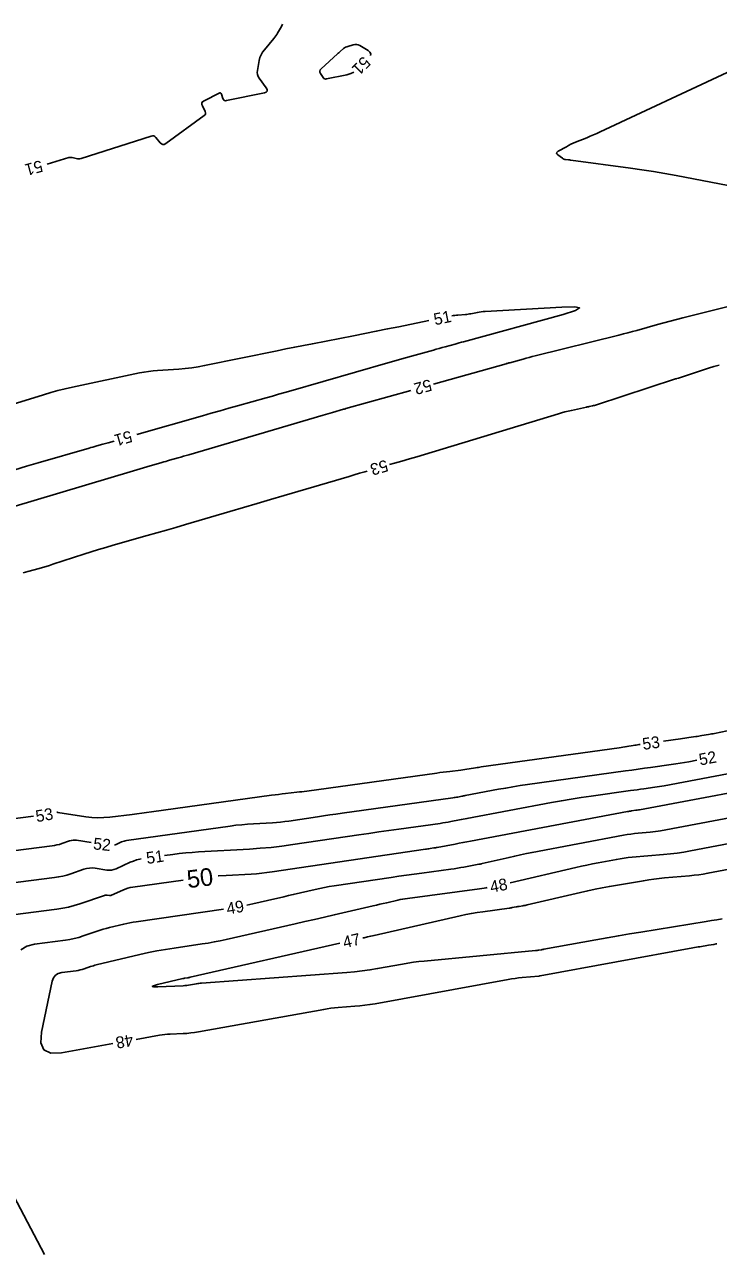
# Model space of a CAD drawing. Extents: x 2384780 to 2405861, y 547869 to 573706.
# Drawn here: x 2389578.5 to 2389696.3, y 552217.7 to 552426.6 of the extents above; entities that cross this region are included whole.
import ezdxf

# ---------------------------------------------------------------- set-up
doc = ezdxf.new("R2010")
doc.units = 0
doc.layers.add('Old_Level_60', color=7, linetype='Continuous')
doc.layers.add('Old_Level_61', color=7, linetype='Continuous')

msp = doc.modelspace()

# ---------------------------------------------------------------- linework, layer by layer
at = {"layer": 'Old_Level_60'}
for points in [[(2389622.2845, 552426.657), (2389622.094, 552426.2995), (2389621.43, 552425.14875), (2389621.2825, 552424.90575), (2389621.12475, 552424.67), (2389620.95675, 552424.4415), (2389620.77825, 552424.22025), (2389619.19025, 552422.338), (2389618.88225, 552421.9225), (2389618.635, 552421.47825), (2389618.44825, 552421.00525), (2389618.32225, 552420.50375), (2389618.0095, 552418.81825), (2389617.97825, 552418.46525), (2389618.01875, 552418.129), (2389618.1305, 552417.80925), (2389618.314, 552417.506), (2389619.5195, 552415.88425), (2389619.6925, 552415.56925), (2389619.695, 552415.319), (2389619.52675, 552415.134), (2389619.188, 552415.0135), (2389612.78725, 552413.68675), (2389612.572, 552413.67275), (2389612.39625, 552413.7275), (2389612.2605, 552413.85175), (2389612.16425, 552414.045), (2389611.91525, 552414.789), (2389611.84975, 552414.91875), (2389611.76025, 552414.98975), (2389611.6465, 552415.002), (2389611.50875, 552414.955), (2389608.95075, 552413.65125), (2389608.7165, 552413.48625), (2389608.59075, 552413.28575), (2389608.5735, 552413.04975), (2389608.66525, 552412.778), (2389609.142, 552411.83275), (2389609.2085, 552411.63875), (2389609.20375, 552411.462), (2389609.1275, 552411.30225), (2389608.98025, 552411.15975), (2389602.47975, 552406.4015), (2389602.20525, 552406.25475), (2389601.947, 552406.2285), (2389601.705, 552406.3225), (2389601.4795, 552406.537), (2389600.7695, 552407.4345), (2389600.607, 552407.5935), (2389600.42425, 552407.68575), (2389600.22125, 552407.7115), (2389599.99775, 552407.67025), (2389588.08, 552403.875), (2389587.8765, 552403.825), (2389587.67225, 552403.8045), (2389587.46725, 552403.81325), (2389587.26125, 552403.85125), (2389586.58675, 552404.02375), (2389586.4425, 552404.05075), (2389586.29875, 552404.0575), (2389586.1555, 552404.04425), (2389586.0125, 552404.011), (2389582.33225, 552402.896)], [(2389637.206, 552421.3565), (2389637.2515, 552421.645), (2389637.11775, 552421.9295), (2389636.8015, 552422.188), (2389635.38175, 552423.0435), (2389635.122, 552423.16775), (2389634.85475, 552423.232), (2389634.57975, 552423.23675), (2389634.29725, 552423.1815), (2389633.36175, 552422.90325), (2389633.1665, 552422.834), (2389632.9815, 552422.746), (2389632.807, 552422.63875), (2389632.64275, 552422.51275), (2389632.0845, 552422.03675), (2389631.96525, 552421.9345), (2389631.84675, 552421.831), (2389631.72925, 552421.72675), (2389631.6125, 552421.62175)], [(2389631.6125, 552421.62175), (2389628.81825, 552419.08625), (2389628.667, 552418.90525), (2389628.60075, 552418.714), (2389628.619, 552418.51225), (2389628.7225, 552418.30025), (2389629.1985, 552417.59075), (2389629.31025, 552417.4625), (2389629.44125, 552417.38175), (2389629.5915, 552417.34825), (2389629.761, 552417.36225), (2389633.20925, 552418.08775), (2389633.84925, 552418.27275), (2389634.4095, 552418.53425)], [(2389697.778, 552418.458), (2389676.229, 552408.394), (2389675.66, 552408.13275), (2389675.088, 552407.87875), (2389674.51275, 552407.632), (2389673.9345, 552407.39275), (2389672.03975, 552406.6225), (2389671.63675, 552406.4515), (2389671.23925, 552406.2685), (2389670.8475, 552406.07375), (2389670.46175, 552405.86675), (2389669.06325, 552405.09025), (2389668.88, 552404.95225), (2389668.81175, 552404.80625), (2389668.8585, 552404.65175), (2389669.0205, 552404.48925), (2389669.808, 552403.89175), (2389669.93025, 552403.811), (2389670.05975, 552403.74925), (2389670.19675, 552403.706), (2389670.341, 552403.68125), (2389670.82425, 552403.6315), (2389670.92775, 552403.6205), (2389671.03125, 552403.6085), (2389671.1345, 552403.59575), (2389671.23775, 552403.58225), (2389681.35225, 552402.20625), (2389683.2965, 552401.929), (2389685.23675, 552401.62675), (2389687.17275, 552401.29975), (2389689.105, 552400.94775), (2389697.93525, 552399.28075)], [(2389709.7125, 552381.68275), (2389690.256, 552376.7925), (2389689.17325, 552376.51675), (2389688.0925, 552376.2335), (2389687.0135, 552375.94325), (2389685.9365, 552375.646), (2389682.42125, 552374.66275), (2389681.66725, 552374.455), (2389680.912, 552374.25275), (2389680.155, 552374.05625), (2389679.3965, 552373.86525), (2389665.17925, 552370.34325), (2389664.663, 552370.2135), (2389664.14775, 552370.08075), (2389663.63325, 552369.94475), (2389663.11975, 552369.8055), (2389660.8505, 552369.1825), (2389660.7875, 552369.16525), (2389660.72475, 552369.148), (2389660.66175, 552369.1305), (2389660.599, 552369.11325), (2389660.3935, 552369.057), (2389660.3495, 552369.04475), (2389660.3055, 552369.03275), (2389660.26175, 552369.0205), (2389660.21775, 552369.008), (2389647.9045, 552365.54875)], [(2389597.5155, 552356.97175), (2389608.69525, 552360.17725), (2389610.18275, 552360.6025), (2389611.67075, 552361.0255), (2389613.1595, 552361.4465), (2389614.64875, 552361.86525), (2389619.515, 552363.22925), (2389620.5575, 552363.5225), (2389621.5995, 552363.81725), (2389622.641, 552364.114), (2389623.68225, 552364.41225), (2389640.14625, 552369.146), (2389641.15475, 552369.435), (2389642.1635, 552369.72275), (2389643.17275, 552370.00875), (2389644.1825, 552370.29325), (2389647.88125, 552371.33225), (2389648.3885, 552371.4745), (2389648.896, 552371.61575), (2389649.4035, 552371.75625), (2389649.91125, 552371.89625), (2389651.57075, 552372.35175), (2389651.92625, 552372.4495), (2389652.28175, 552372.547), (2389652.63725, 552372.64475), (2389652.99275, 552372.74225), (2389669.9145, 552377.38825), (2389672.029, 552378.049), (2389672.7005, 552378.474), (2389671.92875, 552378.663), (2389669.714, 552378.6165), (2389656.684, 552377.886), (2389656.34825, 552377.86125), (2389656.014, 552377.82425), (2389655.68125, 552377.77525), (2389655.35025, 552377.714), (2389654.271, 552377.49475), (2389654.03925, 552377.4515), (2389653.8065, 552377.416), (2389653.57275, 552377.388), (2389653.33775, 552377.3675), (2389652.0645, 552377.277), (2389651.792, 552377.25325), (2389651.521, 552377.2205), (2389651.25125, 552377.179), (2389651.0345, 552377.13825)], [(2389647.1155, 552376.337), (2389642.0275, 552375.29575), (2389640.108, 552374.9055), (2389638.1875, 552374.52025), (2389636.266, 552374.14025), (2389634.3435, 552373.76525), (2389627.3535, 552372.41175), (2389625.856, 552372.1195), (2389624.3595, 552371.823), (2389622.86375, 552371.52225), (2389621.36875, 552371.21725), (2389609.035, 552368.6825), (2389607.9495, 552368.47875), (2389606.859, 552368.31275), (2389605.7635, 552368.1845), (2389604.66275, 552368.09425), (2389601.05875, 552367.8605), (2389600.28825, 552367.79675), (2389599.52175, 552367.70525), (2389598.759, 552367.586), (2389598, 552367.43925), (2389586.612, 552365.024), (2389585.372, 552364.746), (2389584.1395, 552364.44), (2389582.91425, 552364.1055), (2389581.69625, 552363.743), (2389576.37525, 552362.09175)], [(2389696.43425, 552368.7715), (2389695.5265, 552368.51825), (2389694.62425, 552368.2475), (2389693.72675, 552367.95925), (2389689.68, 552366.61625), (2389689.61525, 552366.59525), (2389689.55, 552366.575), (2389689.4845, 552366.556), (2389689.41875, 552366.538), (2389689.2035, 552366.48025), (2389689.1575, 552366.46775), (2389689.11175, 552366.4545), (2389689.066, 552366.4405), (2389689.0205, 552366.426), (2389675.55375, 552362.02675), (2389675.3925, 552361.9765), (2389675.23025, 552361.93025), (2389675.067, 552361.88825), (2389674.9025, 552361.8505), (2389674.36325, 552361.73375), (2389674.24775, 552361.70875), (2389674.13225, 552361.68375), (2389674.01675, 552361.65875), (2389673.901, 552361.63375), (2389671.309, 552361.07275), (2389670.755, 552360.947), (2389670.20375, 552360.81), (2389669.6555, 552360.66175), (2389669.11025, 552360.50225), (2389646.364, 552353.597), (2389645.09725, 552353.21525), (2389643.829, 552352.8385), (2389642.5595, 552352.46675), (2389641.28825, 552352.1), (2389640.46425, 552351.864)], [(2389644.0535, 552364.467), (2389633.045, 552361.37425), (2389633.00625, 552361.36325), (2389632.96725, 552361.35225), (2389632.9285, 552361.34125), (2389632.88975, 552361.33), (2389632.763, 552361.2935), (2389632.73575, 552361.28575), (2389632.7085, 552361.278), (2389632.6815, 552361.27025), (2389632.65425, 552361.26275), (2389630.7745, 552360.73575), (2389630.37175, 552360.62225), (2389629.9695, 552360.50725), (2389629.56775, 552360.391), (2389629.16625, 552360.27325), (2389606.356, 552353.54825), (2389605.905, 552353.416), (2389605.45375, 552353.285), (2389605.002, 552353.15525), (2389604.55, 552353.02675), (2389603.0725, 552352.60925), (2389602.75625, 552352.5195), (2389602.44, 552352.42875), (2389602.124, 552352.3375), (2389601.808, 552352.24525), (2389599.21925, 552351.48525), (2389598.6645, 552351.32225), (2389598.11, 552351.1585), (2389597.55575, 552350.99425), (2389597.0015, 552350.82925), (2389576.32175, 552344.66425)], [(2389576.8225, 552351.00825), (2389578.79775, 552351.6025), (2389580.77775, 552352.18025), (2389589.43775, 552354.6695), (2389589.75925, 552354.76175), (2389590.08075, 552354.85425), (2389590.40225, 552354.9465), (2389590.72375, 552355.0385), (2389591.774, 552355.3395), (2389591.99925, 552355.404), (2389592.2245, 552355.468), (2389592.44975, 552355.5315), (2389592.67525, 552355.59475), (2389593.66925, 552355.87275)], [(2389636.619, 552350.76225), (2389636.24325, 552350.6545), (2389635.35375, 552350.397), (2389634.4645, 552350.13775), (2389633.576, 552349.877), (2389622.5645, 552346.634), (2389620.2565, 552345.95425), (2389617.94875, 552345.274), (2389615.641, 552344.59375), (2389613.33325, 552343.91325), (2389605.79475, 552341.6895), (2389604.17875, 552341.2155), (2389602.56125, 552340.746), (2389600.9425, 552340.2815), (2389599.32225, 552339.8215), (2389593.5095, 552338.18075), (2389592.26575, 552337.8225), (2389591.02625, 552337.4515), (2389589.7905, 552337.067), (2389588.559, 552336.66975), (2389583.2915, 552334.9395), (2389582.71125, 552334.753), (2389582.12875, 552334.57375), (2389581.544, 552334.402), (2389580.95725, 552334.2375), (2389579.03625, 552333.71225), (2389578.62525, 552333.5975), (2389578.21575, 552333.47825)], [(2389686.983, 552304.9085), (2389689.83625, 552305.30425), (2389690.19475, 552305.3545), (2389690.55325, 552305.40575), (2389690.9115, 552305.458), (2389691.26975, 552305.51125), (2389692.43925, 552305.6865), (2389692.69, 552305.72475), (2389692.94025, 552305.7635), (2389693.1905, 552305.8035), (2389693.44075, 552305.84425), (2389694.62275, 552306.039), (2389694.87575, 552306.082), (2389695.12825, 552306.128), (2389695.38025, 552306.1765), (2389695.63175, 552306.228), (2389717.13475, 552310.74375)], [(2389583.9395, 552292.823), (2389584.02075, 552292.825), (2389584.12025, 552292.8155), (2389588.86125, 552292.075), (2389589.878, 552291.9515), (2389590.89575, 552291.8985), (2389591.91475, 552291.91575), (2389592.93525, 552292.0035), (2389596.7495, 552292.463), (2389597.56675, 552292.56325), (2389598.38325, 552292.667), (2389599.1995, 552292.77475), (2389600.01525, 552292.886), (2389620.4125, 552295.7145), (2389621.00525, 552295.79475), (2389621.59825, 552295.87075), (2389622.192, 552295.943), (2389622.786, 552296.01125), (2389624.7275, 552296.22775), (2389625.1435, 552296.27575), (2389625.559, 552296.32625), (2389625.974, 552296.3795), (2389626.389, 552296.43575), (2389648.45175, 552299.49725), (2389649.0045, 552299.5725), (2389649.5575, 552299.645), (2389650.11125, 552299.71475), (2389650.665, 552299.78175), (2389652.55975, 552300.0055), (2389652.905, 552300.04825), (2389653.24975, 552300.09425), (2389653.59375, 552300.144), (2389653.9375, 552300.19725), (2389655.05925, 552300.37725), (2389655.29975, 552300.41525), (2389655.5405, 552300.45175), (2389655.7815, 552300.48725), (2389656.0225, 552300.52125), (2389679.40875, 552303.767), (2389679.74375, 552303.81525), (2389680.078, 552303.86675), (2389680.412, 552303.9215), (2389680.74525, 552303.97975), (2389681.83325, 552304.17525), (2389682.0665, 552304.21575), (2389682.30025, 552304.25425), (2389682.53425, 552304.29025), (2389682.76875, 552304.324), (2389683.021, 552304.359)], [(2389593.76175, 552287.271), (2389594.02575, 552287.36975), (2389594.9625, 552287.79725), (2389595.1655, 552287.88125), (2389595.373, 552287.95), (2389595.585, 552288.00325), (2389595.80125, 552288.04125), (2389613.36675, 552290.489), (2389614.35375, 552290.61625), (2389615.3425, 552290.72325), (2389616.3335, 552290.80975), (2389617.32625, 552290.87625), (2389620.57275, 552291.05975), (2389621.2675, 552291.107), (2389621.96075, 552291.16975), (2389622.6525, 552291.2485), (2389623.3425, 552291.34275), (2389628.2165, 552292.0645), (2389629.261, 552292.218), (2389630.30575, 552292.3695), (2389631.351, 552292.5185), (2389632.3965, 552292.66525), (2389651.19675, 552295.2835), (2389651.40475, 552295.3135), (2389651.6125, 552295.34625), (2389651.81975, 552295.3815), (2389652.0265, 552295.41925), (2389652.7015, 552295.5465), (2389652.846, 552295.57375), (2389652.99075, 552295.601), (2389653.1355, 552295.62825), (2389653.28, 552295.6555), (2389658.9585, 552296.726), (2389660.17675, 552296.948), (2389661.397, 552297.1555), (2389662.62, 552297.34825), (2389663.845, 552297.5265), (2389680.48975, 552299.84575), (2389681.56125, 552299.995), (2389682.633, 552300.1445), (2389683.7045, 552300.29375), (2389684.776, 552300.443), (2389688.2765, 552300.93075), (2389689.02575, 552301.03975), (2389689.77375, 552301.15775), (2389690.52, 552301.28475), (2389691.265, 552301.42075), (2389692.6265, 552301.67775)], [(2389602.24475, 552285.469), (2389603.66475, 552285.66675), (2389604.75475, 552285.80725), (2389605.84675, 552285.9255), (2389606.941, 552286.02125), (2389608.03725, 552286.0945), (2389616.6575, 552286.582), (2389618.5025, 552286.70725), (2389620.34325, 552286.87425), (2389622.17975, 552287.08275), (2389624.012, 552287.333), (2389635.2275, 552288.99425), (2389636.92325, 552289.2435), (2389638.6195, 552289.489), (2389640.31625, 552289.731), (2389642.0135, 552289.96925), (2389649.02575, 552290.94575), (2389649.48025, 552291.012), (2389649.93375, 552291.0835), (2389650.3865, 552291.16025), (2389650.83825, 552291.24275), (2389652.3125, 552291.5205), (2389652.6285, 552291.58), (2389652.94425, 552291.63975), (2389653.26025, 552291.69925), (2389653.57625, 552291.75875), (2389667.9575, 552294.4695), (2389669.6275, 552294.774), (2389671.301, 552295.0585), (2389672.97775, 552295.32275), (2389674.65775, 552295.56725), (2389681.3745, 552296.50325), (2389681.94, 552296.582), (2389682.50575, 552296.66075), (2389683.07125, 552296.7395), (2389683.63675, 552296.81825), (2389685.4845, 552297.07575), (2389685.88, 552297.13325), (2389686.27475, 552297.19575), (2389686.66875, 552297.26275), (2389687.06175, 552297.3345), (2389701.10525, 552299.9855)], [(2389616.19325, 552277.06075), (2389617.2505, 552277.29025), (2389620.94325, 552278.12975), (2389621.7345, 552278.31025), (2389622.5255, 552278.4915), (2389623.3165, 552278.67375), (2389624.107, 552278.857), (2389627.81875, 552279.719), (2389628.61575, 552279.89575), (2389629.41575, 552280.05625), (2389630.21875, 552280.2005), (2389631.025, 552280.32875), (2389640.71975, 552281.76975), (2389642.015, 552281.96), (2389643.311, 552282.1455), (2389644.6075, 552282.32675), (2389645.90475, 552282.50325), (2389650.824, 552283.16375), (2389651.3915, 552283.24375), (2389651.9575, 552283.33125), (2389652.52225, 552283.426), (2389653.086, 552283.5285), (2389655.601, 552284.00225), (2389655.6575, 552284.01275), (2389655.71375, 552284.023), (2389655.77025, 552284.033), (2389655.82675, 552284.04275), (2389656.01125, 552284.07425), (2389656.05075, 552284.08125), (2389656.09025, 552284.089), (2389656.1295, 552284.09725), (2389656.1685, 552284.106), (2389660.72925, 552285.1755), (2389661.70775, 552285.39925), (2389662.6885, 552285.61225), (2389663.6715, 552285.8145), (2389664.65675, 552286.006), (2389680.14075, 552288.925), (2389680.765, 552289.03475), (2389681.3915, 552289.12875), (2389682.02025, 552289.20725), (2389682.651, 552289.27025), (2389684.715, 552289.45025), (2389685.1565, 552289.4945), (2389685.5965, 552289.54925), (2389686.035, 552289.61525), (2389686.472, 552289.69175), (2389706.23525, 552293.4135)], [(2389552.71725, 552288.6485), (2389580.008, 552292.14875)], [(2389559.74575, 552284.1195), (2389583.1405, 552287.12), (2389583.56475, 552287.18525), (2389583.98375, 552287.272), (2389584.39775, 552287.37975), (2389584.807, 552287.509), (2389586.1355, 552287.96575), (2389586.42175, 552288.04575), (2389586.711, 552288.0895), (2389587.00375, 552288.09725), (2389587.2995, 552288.06875), (2389589.8085, 552287.677)], [(2389660.9395, 552280.82725), (2389672.065, 552283.43625), (2389673.00725, 552283.65175), (2389673.95175, 552283.857), (2389674.8985, 552284.0515), (2389675.8475, 552284.236), (2389678.95075, 552284.821), (2389679.617, 552284.938), (2389680.28525, 552285.0385), (2389680.956, 552285.12225), (2389681.629, 552285.18925), (2389686.97625, 552285.656), (2389688.12, 552285.77), (2389689.26, 552285.91225), (2389690.39625, 552286.08275), (2389691.52825, 552286.2815), (2389700.4715, 552287.96575)], [(2389567.184, 552279.643), (2389583.5575, 552281.743), (2389584.26325, 552281.85175), (2389584.96075, 552281.99575), (2389585.64975, 552282.1755), (2389586.33075, 552282.3905), (2389588.5415, 552283.15075), (2389589.018, 552283.28375), (2389589.4995, 552283.3565), (2389589.9865, 552283.36925), (2389590.479, 552283.322), (2389592.4295, 552283.01725), (2389592.8435, 552282.98225), (2389593.249, 552283.00725), (2389593.64625, 552283.0925), (2389594.03525, 552283.238), (2389596.4355, 552284.3335), (2389596.9555, 552284.5485), (2389597.48675, 552284.7245), (2389598.02975, 552284.86125), (2389598.28475, 552284.90625)], [(2389698.112, 552283.15875), (2389694.48875, 552282.4765), (2389693.711, 552282.34), (2389692.93075, 552282.223), (2389692.14775, 552282.12525), (2389691.362, 552282.04675), (2389687.1445, 552281.67875), (2389686.242, 552281.59075), (2389685.342, 552281.48375), (2389684.44425, 552281.35825), (2389683.549, 552281.21425), (2389677.78825, 552280.2255), (2389676.5555, 552280.00425), (2389675.32675, 552279.76475), (2389674.10175, 552279.5065), (2389672.8805, 552279.22975), (2389663.817, 552277.10425), (2389663.63275, 552277.0625), (2389663.4475, 552277.02375), (2389663.262, 552276.9875), (2389663.07575, 552276.95425), (2389662.46675, 552276.85025), (2389662.33625, 552276.82775), (2389662.20575, 552276.8045), (2389662.0755, 552276.781), (2389661.94525, 552276.75675), (2389661.291, 552276.6335), (2389661.15075, 552276.608), (2389661.01, 552276.58425), (2389660.869, 552276.5625), (2389660.72775, 552276.5425), (2389656.2555, 552275.942), (2389655.29925, 552275.80275), (2389654.34675, 552275.64175), (2389653.39825, 552275.45925), (2389652.4535, 552275.255), (2389637.81575, 552271.91975), (2389637.251, 552271.79075), (2389636.6865, 552271.661), (2389636.122, 552271.53075), (2389635.8915, 552271.4775)], [(2389593.475, 552253.55), (2389584.7495, 552251.9965), (2389582.92925, 552251.929), (2389581.75825, 552252.4895), (2389581.236, 552253.67825), (2389581.3625, 552255.495), (2389583.1885, 552264.12025), (2389583.39425, 552264.7085), (2389583.7325, 552265.153), (2389584.203, 552265.454), (2389584.80575, 552265.6115), (2389587.2215, 552265.9215), (2389587.5725, 552265.9755), (2389587.9195, 552266.04725), (2389588.2625, 552266.1365), (2389588.60125, 552266.2435), (2389589.70125, 552266.62175), (2389589.93775, 552266.7), (2389590.176, 552266.77225), (2389590.416, 552266.839), (2389590.6575, 552266.8995), (2389598.0755, 552268.6685), (2389599.514, 552268.9945), (2389600.9585, 552269.28775), (2389602.40925, 552269.54825), (2389603.86625, 552269.77625), (2389608.63625, 552270.46725), (2389609.65625, 552270.6255), (2389610.67275, 552270.804), (2389611.6855, 552271.0025), (2389612.6945, 552271.2215), (2389624.3995, 552273.883), (2389626.062, 552274.262), (2389627.72425, 552274.643), (2389629.38575, 552275.02575), (2389631.047, 552275.41075), (2389637.63775, 552276.9415), (2389638.218, 552277.076), (2389638.7985, 552277.20975), (2389639.37925, 552277.343), (2389639.96, 552277.47575), (2389641.8575, 552277.908), (2389642.26475, 552277.996), (2389642.674, 552278.07475), (2389643.08475, 552278.14425), (2389643.49725, 552278.2045), (2389655.7365, 552279.84775), (2389656.1105, 552279.9005), (2389656.48375, 552279.95825), (2389656.856, 552280.02075), (2389657.01675, 552280.05)], [(2389577.8235, 552269.44875), (2389578.8465, 552270.10325), (2389580.157, 552270.44575), (2389585.4085, 552271.11925), (2389586.172, 552271.237), (2389586.92625, 552271.393), (2389587.67175, 552271.58725), (2389588.40825, 552271.81975), (2389590.79975, 552272.64225), (2389591.314, 552272.81225), (2389591.832, 552272.9695), (2389592.3535, 552273.114), (2389592.87875, 552273.246), (2389595.32, 552273.82825), (2389595.84425, 552273.947), (2389596.37075, 552274.054), (2389596.8995, 552274.14875), (2389597.4305, 552274.232), (2389612.25225, 552276.3795)], [(2389601.0875, 552263.2055), (2389605.3965, 552263.38225), (2389605.7105, 552263.40075), (2389606.02325, 552263.4295), (2389606.33475, 552263.46925), (2389606.645, 552263.5195), (2389607.65725, 552263.7015), (2389607.87425, 552263.73775), (2389608.09225, 552263.768), (2389608.311, 552263.79275), (2389608.53025, 552263.81175), (2389633.1935, 552265.62275), (2389634.50775, 552265.73675), (2389635.8175, 552265.88575), (2389637.12275, 552266.0695), (2389638.42375, 552266.28825), (2389642.666, 552267.05925), (2389643.57625, 552267.21475), (2389644.4895, 552267.3505), (2389645.40525, 552267.4665), (2389646.32375, 552267.563), (2389665.22575, 552269.34275), (2389665.36825, 552269.35725), (2389665.5105, 552269.37425), (2389665.65225, 552269.3935), (2389665.79375, 552269.41525), (2389666.25575, 552269.49), (2389666.35475, 552269.50625), (2389666.4535, 552269.523), (2389666.55225, 552269.54025), (2389666.651, 552269.558), (2389675.4955, 552271.17675), (2389677.3915, 552271.519), (2389679.28925, 552271.85125), (2389681.18875, 552272.17375), (2389683.09, 552272.4865), (2389694.17475, 552274.281), (2389695.081, 552274.43025), (2389695.9865, 552274.584), (2389696.891, 552274.7425)], [(2389696.0235, 552270.483), (2389695.914, 552270.46325), (2389695.4735, 552270.386), (2389695.0325, 552270.311), (2389694.59125, 552270.2385), (2389693.149, 552270.005), (2389692.84025, 552269.95425), (2389692.5315, 552269.90175), (2389692.22325, 552269.84775), (2389691.91525, 552269.79225), (2389666.04025, 552265.05625), (2389666.013, 552265.05125), (2389665.98575, 552265.0465), (2389665.9585, 552265.042), (2389665.93125, 552265.0375), (2389665.84225, 552265.023), (2389665.82325, 552265.02), (2389665.804, 552265.0175), (2389665.78475, 552265.01525), (2389665.7655, 552265.01325), (2389662.95525, 552264.7485), (2389662.35375, 552264.6855), (2389661.75425, 552264.6095), (2389661.1565, 552264.5205), (2389660.5605, 552264.41875), (2389637.9805, 552260.3145), (2389637.1225, 552260.1705), (2389636.26175, 552260.04925), (2389635.398, 552259.951), (2389634.53125, 552259.87575), (2389631.69525, 552259.6675), (2389631.0885, 552259.615), (2389630.48375, 552259.54675), (2389629.881, 552259.4625), (2389629.28025, 552259.3625), (2389607.9975, 552255.536), (2389607.34725, 552255.4305), (2389606.69425, 552255.3475), (2389606.039, 552255.28675), (2389605.38125, 552255.2485), (2389603.2285, 552255.16025), (2389602.768, 552255.1335), (2389602.30925, 552255.09125), (2389601.852, 552255.0335), (2389601.39675, 552254.9605), (2389597.413, 552254.25125)], [(2389631.994, 552270.577), (2389606.62125, 552264.80775), (2389606.496, 552264.78075), (2389606.37025, 552264.756), (2389606.24425, 552264.73375), (2389606.1175, 552264.71425), (2389605.70325, 552264.65425), (2389605.61475, 552264.64025), (2389605.5265, 552264.6245), (2389605.43875, 552264.60675), (2389605.35125, 552264.587), (2389601.03875, 552263.5585), (2389600.3675, 552263.3755), (2389600.152, 552263.25575), (2389600.392, 552263.19925), (2389601.0875, 552263.2055)], [(2389581.84625, 552217.74275), (2389564.39, 552250.90875)]]:
    msp.add_lwpolyline(points, dxfattribs=at)
at = {"layer": 'Old_Level_61'}
for points in [[(2389611.3695, 552282.0125), (2389611.39575, 552282.01475), (2389612.6905, 552282.10125), (2389616.92475, 552282.34075), (2389617.831, 552282.40225), (2389618.73525, 552282.48425), (2389619.63725, 552282.58675), (2389620.53725, 552282.70975), (2389646.53425, 552286.56025), (2389646.733, 552286.58925), (2389646.93175, 552286.618), (2389647.13075, 552286.6465), (2389647.3295, 552286.6745), (2389647.9795, 552286.765), (2389648.1185, 552286.78525), (2389648.2575, 552286.807), (2389648.396, 552286.8305), (2389648.53425, 552286.85575), (2389651.58875, 552287.4315), (2389652.24325, 552287.555), (2389652.898, 552287.67825), (2389653.5525, 552287.80175), (2389654.207, 552287.925), (2389680.845, 552292.94625), (2389681.021, 552292.97825), (2389681.1975, 552293.00825), (2389681.37425, 552293.036), (2389681.55125, 552293.06175), (2389682.25925, 552293.1605), (2389682.31875, 552293.16875), (2389682.3785, 552293.177), (2389682.438, 552293.1855), (2389682.49775, 552293.19375), (2389682.69225, 552293.22075), (2389682.734, 552293.227), (2389682.77575, 552293.2335), (2389682.81725, 552293.2405), (2389682.85875, 552293.248), (2389709.96375, 552298.365)], [(2389574.72025, 552275.179), (2389583.9745, 552276.366), (2389584.96175, 552276.518), (2389585.9375, 552276.71975), (2389586.90175, 552276.971), (2389587.8545, 552277.272), (2389592.042, 552278.712), (2389592.15825, 552278.7445), (2389592.27575, 552278.76225), (2389592.39475, 552278.76525), (2389592.515, 552278.75375), (2389592.90975, 552278.69225), (2389592.99375, 552278.685), (2389593.07575, 552278.69), (2389593.15625, 552278.70725), (2389593.235, 552278.73675), (2389595.15025, 552279.611), (2389595.565, 552279.7825), (2389595.98925, 552279.923), (2389596.42225, 552280.03225), (2389596.8645, 552280.11), (2389605.413, 552281.3015)]]:
    msp.add_lwpolyline(points, dxfattribs=at)

# ---------------------------------------------------------------- texts
at = {"layer": 'Old_Level_60'}
for s, rotation, p in [('51', 225.2633556, (2389635.9935, 552421.355)), ('51', 195.2100333, (2389581.2425, 552403.604)), ('51', 11.5552639, (2389648.1645, 552375.53125)), ('52', 195.6923111, (2389647.2775, 552366.4115)), ('51', 195.9460694, (2389596.40825, 552357.6935)), ('53', 195.98735, (2389639.848, 552352.728)), ('53', 7.8969556, (2389683.5095, 552303.41725)), ('52', 10.7002694, (2389693.176, 552300.76375)), ('53', 9.73245, (2389580.539, 552291.13925)), ('52', 354.1363972, (2389590.06125, 552286.54)), ('51', 8.0887917, (2389599.282, 552284.0435)), ('48', 11.2071778, (2389657.702, 552279.14425)), ('49', 9.8087306, (2389612.93975, 552275.45175)), ('47', 13.0102028, (2389632.772, 552269.72825)), ('48', 190.0949722, (2389596.74925, 552255.14875))]:
    msp.add_text(s, height=2, rotation=rotation, dxfattribs=at).set_placement(p)
at = {"layer": 'Old_Level_61'}
msp.add_text('50', height=3, rotation=6.8053528, dxfattribs=at).set_placement((2389606.21775, 552279.9375))

doc.saveas('drawing.dxf')
